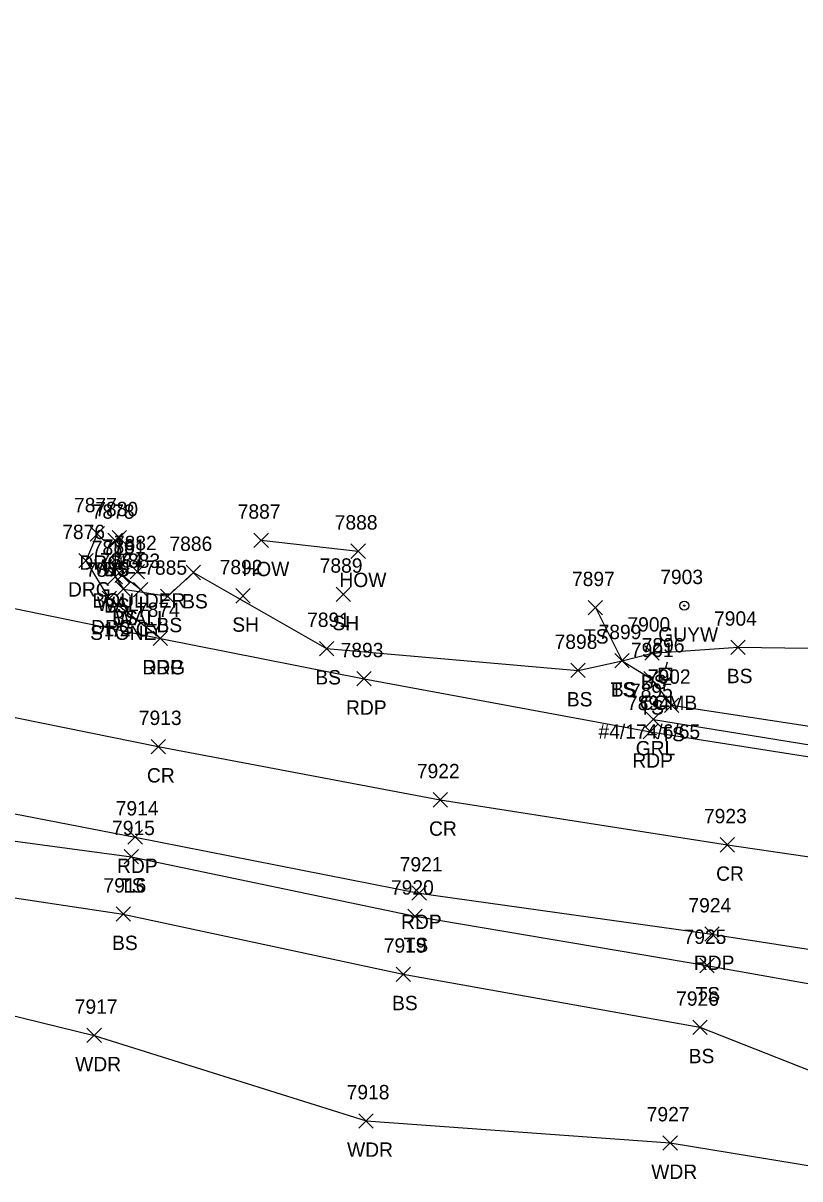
# Model space of a CAD drawing. Extents: x 1611797 to 1633212, y 298978 to 305475.
# Drawn here: x 1626154.4 to 1626262.4, y 304051.4 to 304212.2 of the extents above; entities that cross this region are included whole.
import ezdxf

# ---------------------------------------------------------------- set-up
doc = ezdxf.new("R2010")
doc.units = 0
for name, color, linetype in [('L_A', 7, 'Continuous'), ('L_C', 7, 'Continuous'), ('L_I', 7, 'Continuous'), ('L_TIC', 7, 'Continuous'), ('LAWA', 7, 'Continuous'), ('LBC', 7, 'Continuous'), ('LELB', 7, 'Continuous'), ('LW', 7, 'Continuous'), ('P_A', 7, 'Continuous'), ('P_I', 7, 'Continuous'), ('P_TIC', 7, 'Continuous'), ('PET', 7, 'Continuous'), ('PRC', 7, 'Continuous'), ('R_A', 7, 'Continuous'), ('R_I', 7, 'Continuous'), ('R_TIC', 7, 'Continuous'), ('RDG', 7, 'Continuous'), ('RGR', 7, 'Continuous'), ('U_A', 7, 'Continuous'), ('U_C', 7, 'Continuous'), ('U_I', 7, 'Continuous'), ('UP', 7, 'Continuous'), ('UPGW', 7, 'Continuous')]:
    doc.layers.add(name, color=color, linetype=linetype)

msp = doc.modelspace()

# ---------------------------------------------------------------- linework, layer by layer
at = {"layer": 'L_TIC'}
for points in [[(1626166.15, 304139.27), (1626168.15, 304141.27)], [(1626168.15, 304139.27), (1626166.15, 304141.27)], [(1626166.72, 304139.62), (1626168.72, 304141.62)], [(1626168.72, 304139.62), (1626166.72, 304141.62)], [(1626186.45, 304139.28), (1626188.45, 304141.28)], [(1626188.45, 304139.28), (1626186.45, 304141.28)], [(1626199.94, 304137.76), (1626201.94, 304139.76)], [(1626201.94, 304137.76), (1626199.94, 304139.76)], [(1626166.16, 304134.2), (1626168.16, 304136.2)], [(1626168.16, 304134.2), (1626166.16, 304136.2)], [(1626167.12, 304134.41), (1626169.12, 304136.41)], [(1626169.12, 304134.41), (1626167.12, 304136.41)], [(1626169.23, 304134.9), (1626171.23, 304136.9)], [(1626171.23, 304134.9), (1626169.23, 304136.9)], [(1626177.02, 304134.79), (1626179.02, 304136.79)], [(1626179.02, 304134.79), (1626177.02, 304136.79)], [(1626167.29, 304132.48), (1626169.29, 304134.48)], [(1626169.29, 304132.48), (1626167.29, 304134.48)], [(1626169.71, 304132.42), (1626171.71, 304134.42)], [(1626171.71, 304132.42), (1626169.71, 304134.42)], [(1626173.46, 304131.48), (1626175.46, 304133.48)], [(1626175.46, 304131.48), (1626173.46, 304133.48)], [(1626183.94, 304131.54), (1626185.94, 304133.54)], [(1626185.94, 304131.54), (1626183.94, 304133.54)], [(1626197.86, 304131.76), (1626199.86, 304133.76)], [(1626199.86, 304131.76), (1626197.86, 304133.76)], [(1626232.93, 304129.9), (1626234.93, 304131.9)], [(1626234.93, 304129.9), (1626232.93, 304131.9)], [(1626195.54, 304124.21), (1626197.54, 304126.21)], [(1626197.54, 304124.21), (1626195.54, 304126.21)], [(1626240.81, 304123.57), (1626242.81, 304125.57)], [(1626242.81, 304123.57), (1626240.81, 304125.57)], [(1626252.76, 304124.39), (1626254.76, 304126.39)], [(1626254.76, 304124.39), (1626252.76, 304126.39)], [(1626236.64, 304122.52), (1626238.64, 304124.52)], [(1626238.64, 304122.52), (1626236.64, 304124.52)], [(1626236.64, 304122.52), (1626238.64, 304124.52)], [(1626238.64, 304122.52), (1626236.64, 304124.52)], [(1626230.51, 304121.16), (1626232.51, 304123.16)], [(1626232.51, 304121.16), (1626230.51, 304123.16)], [(1626240.64, 304120.02), (1626242.64, 304122.02)], [(1626242.64, 304120.02), (1626240.64, 304122.02)], [(1626243.54, 304116.31), (1626245.54, 304118.31)], [(1626245.54, 304116.31), (1626243.54, 304118.31)], [(1626168.41, 304095.25), (1626170.41, 304097.25)], [(1626170.41, 304095.25), (1626168.41, 304097.25)], [(1626167.28, 304087.26), (1626169.28, 304089.26)], [(1626169.28, 304087.26), (1626167.28, 304089.26)], [(1626207.85, 304086.97), (1626209.85, 304088.97)], [(1626209.85, 304086.97), (1626207.85, 304088.97)], [(1626248.44, 304080.11), (1626250.44, 304082.11)], [(1626250.44, 304080.11), (1626248.44, 304082.11)], [(1626206.2, 304078.89), (1626208.2, 304080.89)], [(1626208.2, 304078.89), (1626206.2, 304080.89)], [(1626247.46, 304071.51), (1626249.46, 304073.51)], [(1626249.46, 304071.51), (1626247.46, 304073.51)], [(1626163.23, 304070.39), (1626165.23, 304072.39)], [(1626165.23, 304070.39), (1626163.23, 304072.39)], [(1626201.03, 304058.49), (1626203.03, 304060.49)], [(1626203.03, 304058.49), (1626201.03, 304060.49)], [(1626243.32, 304055.42), (1626245.32, 304057.42)], [(1626245.32, 304055.42), (1626243.32, 304057.42)]]:
    msp.add_lwpolyline(points, dxfattribs=at)
at = {"layer": 'LAWA'}
msp.add_lwpolyline([(1625919.99, 304126.72), (1625927.8, 304136.96), (1625938.56, 304130.45), (1625993.83, 304121.47), (1626027.53, 304113.55), (1626073.32, 304098.73), (1626125.26, 304080.94), (1626164.23, 304071.39), (1626202.03, 304059.49), (1626244.32, 304056.42), (1626267.75, 304052.6)], dxfattribs=at)
at = {"layer": 'LBC'}
msp.add_lwpolyline([(1626187.45, 304140.28), (1626200.94, 304138.76)], dxfattribs=at)
at = {"layer": 'LELB'}
for points in [[(1625616.78, 304212.23), (1625627.95, 304210), (1625665.76, 304199.2), (1625699.61, 304192.01), (1625739.43, 304182.25), (1625774.64, 304179.41), (1625806.25, 304173.74), (1625847.65, 304166.6), (1625873.53, 304162.13), (1625910.4, 304154.99), (1625941.58, 304148), (1625998.07, 304132.87), (1626026.09, 304121.17), (1626075.62, 304107.35), (1626127.5, 304094.38), (1626168.28, 304088.26), (1626207.2, 304079.89), (1626248.46, 304072.51), (1626270.11, 304064), (1626301.67, 304064.82), (1626335.88, 304063.87), (1626356.59, 304058.92), (1626364.52, 304060.22), (1626370.3, 304066.63)], [(1626167.15, 304140.27), (1626167.16, 304135.2), (1626168.29, 304133.48), (1626174.46, 304132.48), (1626178.02, 304135.79), (1626196.54, 304125.21), (1626231.51, 304122.16), (1626237.64, 304123.52), (1626241.81, 304124.57), (1626253.76, 304125.39), (1626273.31, 304125.14), (1626305.72, 304121.49)], [(1626233.93, 304130.9), (1626237.64, 304123.52), (1626241.64, 304121.02), (1626244.54, 304117.31), (1626274.61, 304112.74), (1626304.86, 304107.67), (1626333.71, 304105.8), (1626336.24, 304104.89)], [(1626113.51, 304107.82), (1626129.09, 304103.4), (1626145.66, 304099.45), (1626169.41, 304096.25), (1626208.85, 304087.97), (1626249.44, 304081.11), (1626271.57, 304077.19), (1626303.46, 304072.93), (1626335.53, 304069.13), (1626350.53, 304065.71), (1626366.05, 304067.16), (1626367.29, 304067.39)]]:
    msp.add_lwpolyline(points, dxfattribs=at)
at = {"layer": 'LW'}
msp.add_lwpolyline([(1626167.72, 304140.62), (1626168.12, 304135.41), (1626170.71, 304133.42)], dxfattribs=at)
at = {"layer": 'P_TIC'}
for points in [[(1626172.44, 304125.61), (1626174.44, 304127.61)], [(1626174.44, 304125.61), (1626172.44, 304127.61)], [(1626200.76, 304120), (1626202.76, 304122)], [(1626202.76, 304120), (1626200.76, 304122)], [(1626240.58, 304112.64), (1626242.58, 304114.64)], [(1626242.58, 304112.64), (1626240.58, 304114.64)], [(1626172.14, 304110.57), (1626174.14, 304112.57)], [(1626174.14, 304110.57), (1626172.14, 304112.57)], [(1626211.36, 304103.16), (1626213.36, 304105.16)], [(1626213.36, 304103.16), (1626211.36, 304105.16)], [(1626168.93, 304097.98), (1626170.93, 304099.98)], [(1626170.93, 304097.98), (1626168.93, 304099.98)], [(1626251.28, 304096.9), (1626253.28, 304098.9)], [(1626253.28, 304096.9), (1626251.28, 304098.9)], [(1626208.42, 304090.19), (1626210.42, 304092.19)], [(1626210.42, 304090.19), (1626208.42, 304092.19)], [(1626249.12, 304084.49), (1626251.12, 304086.49)], [(1626251.12, 304084.49), (1626249.12, 304086.49)]]:
    msp.add_lwpolyline(points, dxfattribs=at)
at = {"layer": 'PET'}
for points in [[(1626145.01, 304132.43), (1626173.44, 304126.61), (1626201.76, 304121), (1626241.58, 304113.64), (1626274.04, 304108.54), (1626304.65, 304104.52), (1626322.39, 304101.86)], [(1626130, 304106.69), (1626169.93, 304098.98), (1626209.42, 304091.19), (1626250.12, 304085.49), (1626270.08, 304082.35), (1626303.13, 304078.13), (1626346.38, 304071.9)]]:
    msp.add_lwpolyline(points, dxfattribs=at)
at = {"layer": 'PRC'}
msp.add_lwpolyline([(1626134.01, 304119.49), (1626173.14, 304111.57), (1626212.36, 304104.16), (1626252.28, 304097.9), (1626272.22, 304094.96), (1626306.23, 304090.16), (1626334.26, 304087.08), (1626353.34, 304084.74), (1626415.51, 304079.48)], dxfattribs=at)
at = {"layer": 'R_TIC'}
for points in [[(1626163.69, 304140.17), (1626165.69, 304142.17)], [(1626165.69, 304140.17), (1626163.69, 304142.17)], [(1626162.1, 304136.44), (1626164.1, 304138.44)], [(1626164.1, 304136.44), (1626162.1, 304138.44)], [(1626165.32, 304131.19), (1626167.32, 304133.19)], [(1626167.32, 304131.19), (1626165.32, 304133.19)], [(1626172.44, 304125.61), (1626174.44, 304127.61)], [(1626174.44, 304125.61), (1626172.44, 304127.61)], [(1626240.98, 304114.34), (1626242.98, 304116.34)], [(1626242.98, 304114.34), (1626240.98, 304116.34)]]:
    msp.add_lwpolyline(points, dxfattribs=at)
at = {"layer": 'RDG'}
msp.add_lwpolyline([(1626173.44, 304126.61), (1626166.32, 304132.19), (1626163.1, 304137.44), (1626164.69, 304141.17)], dxfattribs=at)
at = {"layer": 'RGR'}
msp.add_lwpolyline([(1626241.98, 304115.34), (1626274.32, 304110.09), (1626304.31, 304105.95), (1626320.89, 304103.2)], dxfattribs=at)
at = {"layer": 'UP'}
for p, q in [((1626243.92, 304123.33), (1626243.67, 304122.5)), ((1626242.84, 304120.83), (1626242.84, 304122.5)), ((1626242.84, 304122.5), (1626244.5, 304122.5)), ((1626243.67, 304121.67), (1626243.67, 304121.67)), ((1626244.5, 304122.5), (1626244.5, 304120.83)), ((1626244.5, 304120.83), (1626242.84, 304120.83)), ((1626243.42, 304120), (1626243.67, 304120.83))]:
    msp.add_line(p, q, dxfattribs=at)
msp.add_circle((1626243.67, 304121.67), 0.833, dxfattribs=at)
at = {"layer": 'UPGW'}
for radius in [0.625, 0.0833]:
    msp.add_circle((1626246.28, 304131.18), radius, dxfattribs=at)

# ---------------------------------------------------------------- texts
at = {"layer": 'L_A'}
for s, p in [('WALL', (1626164.21, 304135.62)), ('BS', (1626165.6, 304135.27)), ('HOW', (1626184.83, 304135.28)), ('HOW', (1626198.33, 304133.76)), ('BOULDER', (1626163.99, 304130.9)), ('WALL', (1626164.61, 304130.41)), ('BS', (1626165.6, 304130.2)), ('BS', (1626176.46, 304130.79)), ('BS', (1626166.73, 304128.48)), ('WALL', (1626167.2, 304128.42)), ('SH', (1626197.35, 304127.76)), ('BS', (1626172.9, 304127.48)), ('SH', (1626183.43, 304127.54)), ('TS', (1626232.34, 304125.9)), ('BS', (1626194.98, 304120.21)), ('BS', (1626252.2, 304120.39)), ('TS', (1626236.05, 304118.52)), ('BS', (1626236.08, 304118.52)), ('BS', (1626240.25, 304119.57)), ('BS', (1626229.95, 304117.16)), ('TS', (1626240.04, 304116.02)), ('TS', (1626242.95, 304112.31)), ('TS', (1626167.82, 304091.25)), ('BS', (1626166.72, 304083.26)), ('TS', (1626207.26, 304082.97)), ('BS', (1626205.65, 304074.89)), ('TS', (1626247.85, 304076.11)), ('BS', (1626246.9, 304067.51)), ('WDR', (1626161.59, 304066.39)), ('WDR', (1626199.39, 304054.49)), ('WDR', (1626241.69, 304051.42))]:
    msp.add_text(s, height=2, dxfattribs=at).set_placement(p)
at = {"layer": 'L_C'}
for s, p in [('STONE', (1626163.67, 304126.41)), ('1/2 CY', (1626165.56, 304126.9))]:
    msp.add_text(s, height=2, dxfattribs=at).set_placement(p)
at = {"layer": 'L_I'}
for s, p in [('7878', (1626163.89, 304143.27)), ('7880', (1626164.38, 304143.62)), ('7887', (1626184.19, 304143.28)), ('7888', (1626197.68, 304141.76)), ('7879', (1626163.9, 304138.2)), ('7881', (1626165.43, 304138.41)), ('7882', (1626166.98, 304138.9)), ('7886', (1626174.7, 304138.79)), ('7884', (1626165.03, 304136.48)), ('7883', (1626167.45, 304136.42)), ('7889', (1626195.59, 304135.76)), ('7885', (1626171.2, 304135.48)), ('7892', (1626181.68, 304135.54)), ('7897', (1626230.67, 304133.9)), ('7891', (1626193.84, 304128.21)), ('7904', (1626250.42, 304128.39)), ('7899', (1626234.37, 304126.52)), ('7899', (1626234.37, 304126.52)), ('7900', (1626238.38, 304127.57)), ('7898', (1626228.25, 304125.16)), ('7901', (1626238.86, 304124.02)), ('7902', (1626241.21, 304120.31)), ('7915', (1626166.72, 304099.25)), ('7916', (1626165.53, 304091.26)), ('7920', (1626205.5, 304090.97)), ('7919', (1626204.5, 304082.89)), ('7925', (1626246.18, 304084.11)), ('7926', (1626245.15, 304075.51)), ('7917', (1626161.53, 304074.39)), ('7918', (1626199.34, 304062.49)), ('7927', (1626241.06, 304059.42))]:
    msp.add_text(s, height=2, dxfattribs=at).set_placement(p)
at = {"layer": 'P_A'}
for s, p in [('RDP', (1626170.93, 304121.61)), ('RDP', (1626199.25, 304116)), ('RDP', (1626239.06, 304108.64)), ('CR', (1626171.57, 304106.57)), ('CR', (1626210.79, 304099.16)), ('RDP', (1626167.41, 304093.98)), ('CR', (1626250.71, 304092.9)), ('RDP', (1626206.9, 304086.19)), ('RDP', (1626247.61, 304080.49))]:
    msp.add_text(s, height=2, dxfattribs=at).set_placement(p)
at = {"layer": 'P_I'}
for s, p in [('7874', (1626170.18, 304129.61)), ('7893', (1626198.5, 304124)), ('7894', (1626238.32, 304116.64)), ('7913', (1626170.44, 304114.57)), ('7922', (1626209.1, 304107.16)), ('7914', (1626167.23, 304101.98)), ('7923', (1626249.02, 304100.9)), ('7921', (1626206.72, 304094.19)), ('7924', (1626246.86, 304088.49))]:
    msp.add_text(s, height=2, dxfattribs=at).set_placement(p)
at = {"layer": 'R_A'}
for s, p in [('DRG', (1626162.18, 304136.17)), ('DRG', (1626160.59, 304132.44)), ('DRG', (1626163.8, 304127.19)), ('DRG', (1626170.93, 304121.61)), ('GRL', (1626239.53, 304110.34))]:
    msp.add_text(s, height=2, dxfattribs=at).set_placement(p)
at = {"layer": 'R_I'}
for s, p in [('7877', (1626161.43, 304144.17)), ('7876', (1626159.79, 304140.44)), ('7875', (1626163.06, 304135.19)), ('7874', (1626170.18, 304129.61)), ('7895', (1626238.73, 304118.34))]:
    msp.add_text(s, height=2, dxfattribs=at).set_placement(p)
at = {"layer": 'U_A'}
for s, p in [('GUYW', (1626242.67, 304126.18)), ('COMB', (1626240.06, 304116.67))]:
    msp.add_text(s, height=2, dxfattribs=at).set_placement(p)
at = {"layer": 'U_C'}
msp.add_text('#4/174/6/65', height=2, dxfattribs=at).set_placement((1626234.36, 304112.67))
at = {"layer": 'U_I'}
for s, p in [('7903', (1626242.94, 304134.18)), ('7896', (1626240.36, 304124.67))]:
    msp.add_text(s, height=2, dxfattribs=at).set_placement(p)

doc.saveas('drawing.dxf')
